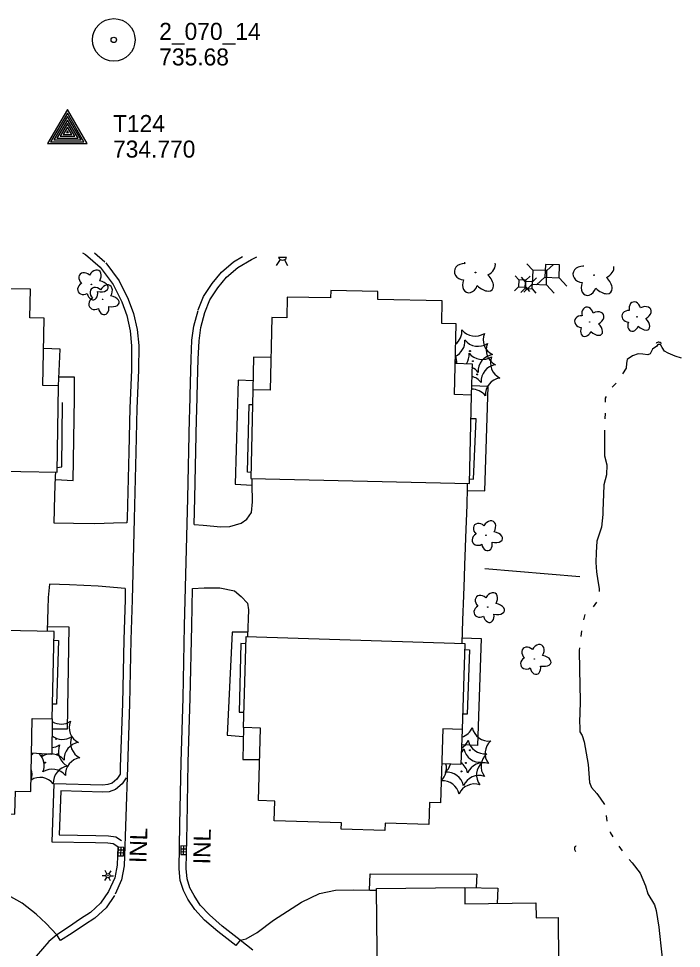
# Model space of a CAD drawing. Extents: x 588843 to 2552415, y 180129 to 269402.
# Drawn here: x 607432.1 to 607665.4, y 183979.3 to 184306.7 of the extents above; entities that cross this region are included whole.
import ezdxf

# ---------------------------------------------------------------- set-up
doc = ezdxf.new("R2010")
doc.units = 0
for name, color, linetype in [('E_BLD', 7, 'Continuous'), ('E_BLD_HvyDash', 7, 'Continuous'), ('E_DRN', 7, 'Continuous'), ('E_DRN_RipRap', 7, 'Continuous'), ('E_DRN_Text', 7, 'Continuous'), ('E_DTM_SpotElev', 7, 'Continuous'), ('E_DWY', 7, 'Continuous'), ('E_LAND_Vegetation', 7, 'Continuous'), ('E_LTG', 7, 'Continuous'), ('E_MAP_ContoursInter', 7, 'Continuous'), ('E_MAP_SpotElev', 7, 'Continuous'), ('E_PATH_Sidewalk', 7, 'Continuous'), ('E_RDWY', 7, 'Continuous'), ('E_RDWY_C_and_G', 7, 'Continuous'), ('E_UTL_AG_Bold', 7, 'Continuous'), ('E_WTR_P', 7, 'Continuous'), ('P_MARK', 7, 'Continuous')]:
    doc.layers.add(name, color=color, linetype=linetype)

# ---------------------------------------------------------------- blocks, each defined once
blk = doc.blocks.new('TP')
at = {"layer": 'P_MARK'}
for points in [[(22.7, -13.3), (0, 26), (-23.2, -13.3)], [(19, -11.2), (0, 21.8), (-19.5, -11.2)], [(15.8, -9.1), (0, 18.1), (-15.8, -9.1)], [(12.2, -7), (0, 13.9), (-12.2, -7)], [(8.6, -4.9), (0, 9.7), (-8.5, -4.9)], [(4.9, -2.8), (0, 5.6), (-4.9, -2.8)], [(1.2, -0.7), (0, 1.4), (-1.2, -0.7)]]:
    blk.add_lwpolyline(points, close=True, dxfattribs=at)
blk = doc.blocks.new('PP')
at = {"layer": 'E_MAP_SpotElev'}
for radius in [24.6, 3.15]:
    blk.add_circle((0, 0), radius, dxfattribs=at)
blk = doc.blocks.new('INLO_2')
at = {"layer": 'E_DRN'}
for p, q in [((6.6, -13.1), (6.6, 0)), ((13.1, -13.1), (13.1, 0)), ((19.7, -6.6), (0, -6.6))]:
    blk.add_line(p, q, dxfattribs=at)
blk.add_lwpolyline([(0, -13.1), (19.7, -13.1), (19.7, 0), (0, 0)], close=True, dxfattribs=at)
blk = doc.blocks.new('INLT_96')
at = {"layer": 'E_DRN_Text'}
blk.add_text('INL', height=39.37, dxfattribs=at).set_placement((-36.2, -19.7))
blk = doc.blocks.new('INLT_97')
at = {"layer": 'E_DRN_Text'}
blk.add_text('INL', height=39.37, dxfattribs=at).set_placement((-36.2, -19.7))
blk = doc.blocks.new('LPOL_3')
at = {"layer": 'E_LTG'}
for p, q in [((-13.1, 0), (-4.9, 0)), ((-2.5, 4.3), (-6.6, 11.4)), ((2.5, 4.3), (6.6, 11.4)), ((4.9, 0), (13.1, 0)), ((-6.6, -11.4), (-2.5, -4.3)), ((6.6, -11.4), (2.5, -4.3))]:
    blk.add_line(p, q, dxfattribs=at)
for radius in [4.92, 4.92, 4.92, 0.41]:
    blk.add_circle((0, 0), radius, dxfattribs=at)
blk = doc.blocks.new('PED_2')
at = {"layer": 'E_UTL_AG_Bold'}
for p, q in [((-8.2, 8.2), (-17.5, 17.5)), ((8.2, 8.2), (17.5, 17.5)), ((-8.2, -8.2), (-17.5, -17.5)), ((8.2, -8.2), (17.5, -17.5))]:
    blk.add_line(p, q, dxfattribs=at)
blk.add_lwpolyline([(-8.2, -8.2), (8.2, -8.2), (8.2, 8.2), (-8.2, 8.2)], close=True, dxfattribs=at)
blk = doc.blocks.new('DTRE_3')
at = {"layer": 'E_LAND_Vegetation'}
blk.add_circle((-0.6, 0), 0.601, dxfattribs=at)
for centre, major_axis, ratio in [((-6.1, 17.5), (4.5, -16.3), 0.782863), ((13.3, 9), (-17.3, -9.6), 0.691916), ((-19.3, 0.5), (16.2, -0.4), 0.832022), ((-8.2, -17.2), (5.9, 15.9), 0.716896), ((11.6, -12.2), (-16.4, 15), 0.560249)]:
    blk.add_ellipse(centre, major_axis=major_axis, ratio=ratio, start_param=1.570796, end_param=4.712389, dxfattribs=at)
blk = doc.blocks.new('CULV2_3')
at = {"layer": 'E_DRN'}
blk.add_arc((65, 48), 80.7, 216.8699, 323.1301, dxfattribs=at)

msp = doc.modelspace()

# ---------------------------------------------------------------- linework, layer by layer
at = {"layer": 'E_BLD'}
for points in [[(607368.79, 184148.39), (607445.62, 184146.9), (607446.2, 184177.34), (607440.63, 184177.45), (607441.09, 184201.21), (607436.07, 184201.3), (607436.26, 184211.36), (607421.01, 184211.66), (607421.04, 184213.03), (607397.2, 184213.49), (607397.17, 184212.21), (607381.71, 184212.5), (607381.56, 184204.86), (607376.44, 184204.96), (607375.95, 184179.96), (607369.35, 184180.08), (607368.73, 184148.04), (607368.78, 184148.03)], [(607513.85, 184144.68), (607590.76, 184142.96), (607591.46, 184174.11), (607585.53, 184174.25), (607586.09, 184199.21), (607581.05, 184199.32), (607581.22, 184207.24), (607558.51, 184207.75), (607558.57, 184210.52), (607541.95, 184210.89), (607541.89, 184208.28), (607526.67, 184208.62), (607526.51, 184201.29), (607521.21, 184201.41), (607520.64, 184175.82), (607514.55, 184175.96)], [(607367.24, 184092.34), (607366.63, 184061.7), (607373.36, 184061.56), (607372.85, 184036.23), (607376.9, 184036.15), (607376.74, 184028.07), (607400.15, 184027.61), (607400.1, 184025.33), (607415.84, 184025.02), (607415.88, 184026.78), (607430.82, 184026.48), (607430.98, 184034.59), (607436.4, 184034.48), (607436.91, 184060.21), (607443.97, 184060.07), (607444.58, 184090.8)], [(607512.23, 184089.08), (607589.21, 184086.67), (607588.26, 184056.31), (607581.45, 184056.53), (607580.64, 184030.5), (607576.78, 184030.62), (607576.54, 184022.91), (607561.12, 184023.39), (607561.04, 184020.73), (607545.65, 184021.21), (607545.72, 184023.44), (607522.03, 184024.18), (607522.25, 184031.16), (607516.5, 184031.33), (607517.3, 184056.83), (607511.23, 184057.02)], [(607558.95, 183923.04), (607558.13, 184000.34), (607589.14, 184000.67), (607589.2, 183995.01), (607614.21, 183995.27), (607614.27, 183990.06), (607621.97, 183990.14), (607622.13, 183974.5), (607624.65, 183974.52), (607624.82, 183958.61), (607622.5, 183958.59), (607622.75, 183935.25), (607614.89, 183935.17), (607614.95, 183929.84), (607589.58, 183929.57), (607589.65, 183923.37)]]:
    msp.add_lwpolyline(points, close=True, dxfattribs=at)
at = {"layer": 'E_BLD_HvyDash'}
for points in [[(607446.2, 184177.34), (607446.69, 184190.25), (607440.88, 184190.47)], [(607520.89, 184187.28), (607514.82, 184187.5), (607514.55, 184175.96)], [(607585.78, 184185.3), (607591.71, 184185.09), (607591.41, 184174.12)], [(607443.97, 184060.07), (607443.8, 184047.57), (607436.66, 184048.01)], [(607511.23, 184057.05), (607511.05, 184045.78), (607516.96, 184045.76)], [(607588.26, 184056.31), (607587.76, 184043.97), (607581.06, 184044.21)], [(607589.14, 184000.67), (607600.79, 184000.45), (607600.6, 183995.13)]]:
    msp.add_lwpolyline(points, dxfattribs=at)
at = {"layer": 'E_DRN_RipRap'}
msp.add_lwpolyline([(607629.68, 184110.09), (607596.18, 184112.88)], dxfattribs=at)
at = {"layer": 'E_DWY'}
for points in [[(607470.24, 184129.16), (607465.5, 184128.94), (607458.95, 184128.8), (607451.45, 184128.89), (607444.62, 184128.96), (607444.89, 184138.7), (607445.15, 184145.42), (607445.21, 184146.91)], [(607493.93, 184128.57), (607497.02, 184128.27), (607503.27, 184127.75), (607506.51, 184127.83), (607510.48, 184128.96), (607512.49, 184130.35), (607514.04, 184132.75), (607514.38, 184136.56), (607514.31, 184142.74), (607514.33, 184144.67)], [(607590.02, 184142.98), (607589.96, 184141.36), (607589.84, 184135.48), (607589.42, 184123.83), (607589.18, 184117.17), (607589.08, 184114.43), (607588.91, 184109.83), (607588.68, 184103.56), (607588.36, 184094.85), (607588.07, 184086.71)], [(607469.67, 184105.96), (607460.16, 184106.81), (607450.04, 184107.29), (607443.02, 184107.46), (607442.55, 184102.8), (607442.4, 184098.8), (607442.1, 184091.11)], [(607493.36, 184105.94), (607497.39, 184106.19), (607502.98, 184106.19), (607508.04, 184105.22), (607510.42, 184103.17), (607512.69, 184100.83), (607512.99, 184098.47), (607512.65, 184089.07)], [(607467.83, 184040.66), (607466.7, 184038.85), (607464.98, 184037.45), (607463.5, 184036.92), (607461.74, 184036.79), (607444.49, 184037.26), (607443.81, 184016.79), (607459.21, 184016.5), (607463.5, 184016.43), (607465.44, 184016.16), (607467, 184015.13)], [(607469.95, 184039.33), (607468.6, 184037.17), (607466.23, 184035.24), (607464.02, 184034.45), (607461.8, 184034.29), (607446.91, 184034.69), (607446.39, 184019.25), (607459.25, 184019), (607463.69, 184018.93), (607466.35, 184018.56), (607468.38, 184017.22)], [(607445.54, 183984.1), (607441.78, 183988), (607438.3, 183991.36), (607433.37, 183995.25), (607428.5, 183997.88), (607421.64, 183999.8), (607415.05, 184000.83), (607407.43, 184002.09)], [(607510.14, 183982.22), (607512.21, 183982.6), (607516.12, 183984.91), (607521.77, 183989.21), (607531.7, 183995.52), (607537.99, 183998.62), (607543.63, 183999.79), (607549.9, 183999.86), (607555.78, 183999.74), (607558.14, 183999.72)]]:
    msp.add_lwpolyline(points, dxfattribs=at)
at = {"layer": 'E_LAND_Vegetation'}
for centre, radius in [((607592.91, 184217.24), 0.128), ((607634.65, 184216.31), 0.128), ((607590.99, 184189.6), 0.167), ((607592.04, 184186.04), 0.167), ((607593.54, 184181.37), 0.167), ((607445.28, 184053.01), 0.167), ((607590.97, 184049.04), 0.167), ((607441.46, 184044.71), 0.167), ((607445.75, 184047.62), 0.167), ((607589.55, 184044.55), 0.167), ((607587.97, 184041.57), 0.167)]:
    msp.add_circle(centre, radius, dxfattribs=at)
for centre, radius, start, end in [((607582.28, 184196.66), 5.9, 308.2107, 3.7861), ((607592.77, 184200.74), 5.9, 218.0258, 303.7907), ((607601.53, 184193.63), 5.9, 158.0258, 243.7907), ((607583.32, 184193.1), 5.9, 295.1471, 3.7861), ((607593.82, 184197.17), 5.9, 218.0258, 303.7907), ((607602.57, 184190.06), 5.9, 158.0258, 243.7907), ((607584.82, 184188.43), 5.9, 326.3164, 3.7861), ((607595.32, 184192.51), 5.9, 218.0258, 303.7907), ((607581.51, 184182.01), 5.9, 33.5611, 43.4048), ((607580.46, 184185.58), 5.9, 357.0446, 24.3104), ((607599.75, 184182.49), 5.91, 98.0656, 183.7417), ((607604.07, 184185.4), 5.9, 158.0258, 243.7907), ((607589.21, 184178.47), 5.9, 38.0258, 65.3393), ((607600.8, 184178.92), 5.91, 98.0656, 183.7417), ((607590.26, 184174.9), 5.9, 38.0258, 76.9891), ((607602.29, 184174.26), 5.91, 98.0656, 183.7417), ((607591.76, 184170.24), 5.9, 38.0258, 92.8365), ((607447.06, 184064.14), 5.9, 238.282, 303.7907), ((607455.81, 184057.03), 5.9, 158.0258, 243.7907), ((607586.36, 184059.32), 5.9, 287.6974, 337.0048), ((607597.58, 184058.17), 5.9, 191.2399, 277.0048), ((607447.53, 184058.75), 5.9, 231.8229, 303.7907), ((607454.03, 184045.89), 5.91, 98.0656, 183.7417), ((607456.29, 184051.64), 5.9, 158.0258, 243.7907), ((607584.94, 184054.84), 5.9, 301.2024, 337.0048), ((607596.16, 184053.68), 5.9, 191.2399, 277.0048), ((607602.2, 184047.88), 5.91, 131.2797, 216.9558), ((607443.24, 184055.84), 5.9, 275.7301, 303.7907), ((607452, 184048.73), 5.9, 158.0258, 243.7907), ((607583.36, 184051.86), 5.9, 320.7289, 337.0048), ((607594.58, 184050.7), 5.9, 191.2399, 277.0048), ((607432.75, 184051.77), 5.9, 311.4329, 320.024), ((607435.22, 184043.6), 5.9, 338.0258, 46.1122), ((607443.5, 184041.87), 5.9, 38.0258, 123.7907), ((607434.74, 184048.98), 5.9, 338.0258, 348.1936), ((607454.51, 184040.5), 5.91, 98.0656, 183.7417), ((607599.2, 184040.41), 5.91, 131.2797, 216.9558), ((607600.77, 184043.39), 5.91, 131.2797, 216.9558), ((607430.93, 184040.68), 5.9, 340.1582, 17.5704), ((607443.97, 184036.49), 5.9, 38.0258, 123.7907), ((607450.22, 184037.59), 5.91, 98.0656, 183.7417), ((607576.81, 184042.7), 5.9, 313.6638, 14.3418), ((607578.39, 184045.68), 5.9, 311.2353, 344.5073), ((607584.36, 184039.9), 5.9, 11.2399, 54.5158), ((607595.58, 184038.74), 5.9, 71.2399, 157.0048), ((607439.68, 184033.57), 5.9, 38.0258, 122.909), ((607581.36, 184032.43), 5.9, 11.2399, 94.6827), ((607582.94, 184035.41), 5.9, 11.2399, 97.0048), ((607594.16, 184034.26), 5.9, 71.2399, 157.0048), ((607592.58, 184031.28), 5.9, 71.2399, 157.0048)]:
    msp.add_arc(centre, radius, start, end, dxfattribs=at)
for centre, major_axis, ratio, start_param, end_param in [((607588.94, 184217.5), (3.45, -0.22), 0.832022, 1.570796, 4.712389), ((607591.88, 184221), (0.82, -3.52), 0.782863, 4.575589, 4.712389), ((607595.95, 184219.04), (-3.77, -1.91), 0.691916, 1.570796, 3.001552), ((607630.68, 184216.57), (3.45, -0.22), 0.832022, 1.570796, 4.712389), ((607633.61, 184220.07), (0.82, -3.52), 0.782863, 4.624152, 4.712389), ((607637.69, 184218.11), (-3.77, -1.91), 0.691916, 1.570796, 2.894862), ((607595.42, 184214.55), (-3.38, 3.34), 0.560249, 1.570796, 4.712389), ((607637.16, 184213.62), (-3.38, 3.34), 0.560249, 1.570796, 4.712389), ((607591.16, 184213.63), (1.39, 3.35), 0.716896, 1.570796, 4.712389), ((607632.9, 184212.7), (1.39, 3.35), 0.716896, 1.570796, 4.712389)]:
    msp.add_ellipse(centre, major_axis=major_axis, ratio=ratio, start_param=start_param, end_param=end_param, dxfattribs=at)
at = {"layer": 'E_LTG'}
for p, q in [((607522.91, 184219.72), (607524.24, 184221.84)), ((607526.9, 184219.57), (607525.74, 184221.78))]:
    msp.add_line(p, q, dxfattribs=at)
msp.add_lwpolyline([(607526.41, 184222.5), (607523.64, 184222.58)], dxfattribs=at)
msp.add_arc((607525.04, 184223.11), 1.5, 200.7497, 336.2248, dxfattribs=at)
at = {"layer": 'E_PATH_Sidewalk'}
for points in [[(607451.75, 184172.97), (607451.8, 184180.38), (607446.32, 184180.37)], [(607514.62, 184179.07), (607509.43, 184179.36), (607508.39, 184142.72), (607514.31, 184142.42)], [(607589.94, 184140.48), (607596.26, 184140.35), (607597.39, 184177.07), (607591.5, 184177.38)], [(607445.11, 184144.37), (607451.34, 184144.03), (607451.75, 184172.97)], [(607445.65, 184148.65), (607447.35, 184148.86), (607447.51, 184171.44)], [(607513.9, 184146.87), (607512.66, 184146.92), (607513.23, 184170.82), (607514.44, 184170.81)], [(607590.8, 184144.56), (607592.19, 184144.45), (607593.16, 184165.69), (607591.27, 184165.72)], [(607442.16, 184092.64), (607449.84, 184092.44), (607449.15, 184056.47), (607443.92, 184056.5)], [(607512.71, 184090.57), (607507.28, 184090.67), (607505.56, 184054.36), (607511.18, 184053.89)], [(607444.52, 184087.76), (607446.2, 184087.72), (607445.44, 184065.31), (607444.07, 184065.3)], [(607588.14, 184088.6), (607594.95, 184088.35), (607593.68, 184050.75), (607588.05, 184050.96)], [(607512.15, 184086.56), (607510.33, 184086.62), (607509.75, 184062.42), (607511.4, 184062.44)], [(607589.15, 184084.49), (607590.81, 184084.39), (607589.99, 184061.77), (607588.44, 184061.79)], [(607555.62, 183999.74), (607555.82, 184005.54), (607593.38, 184005.45), (607593.21, 184000.59)]]:
    msp.add_lwpolyline(points, dxfattribs=at)
at = {"layer": 'E_RDWY'}
for points in [[(607445.59, 183984.02), (607442.74, 183981.68), (607438.25, 183976.48)], [(607514.52, 183978.65), (607510.08, 183982.14)]]:
    msp.add_lwpolyline(points, dxfattribs=at)
at = {"layer": 'E_RDWY_C_and_G'}
for points in [[(607454.58, 184224.23), (607455.67, 184223.55), (607460.78, 184219.1)], [(607458.8, 184224.14), (607462.42, 184220.99)], [(607495.36, 184204.15), (607497.23, 184208.79), (607500.2, 184213.37), (607503.52, 184217.39), (607507.77, 184221.03), (607510.96, 184222.91)], [(607497.67, 184203.22), (607499.46, 184207.64), (607502.22, 184211.88), (607505.31, 184215.63), (607509.23, 184218.99), (607514.05, 184221.83), (607516.01, 184222.78)], [(607460.78, 184219.1), (607465.37, 184213), (607468.42, 184206.9), (607470.17, 184202.13), (607471.32, 184196.74), (607471.88, 184191.38), (607471.82, 184182.95), (607471.27, 184169.51)], [(607462.78, 184220.61), (607467.5, 184214.32), (607470.72, 184207.89), (607472.58, 184202.83), (607473.79, 184197.14), (607474.39, 184191.5), (607474.32, 184182.89), (607473.77, 184169.41)], [(607492.35, 184168.81), (607492.61, 184178.52), (607492.86, 184186.81), (607493.11, 184193.39), (607493.75, 184198.36), (607495.26, 184203.88)], [(607494.85, 184168.75), (607495.11, 184178.45), (607495.36, 184186.73), (607495.61, 184193.18), (607496.21, 184197.86), (607497.67, 184203.22)], [(607471.27, 184169.51), (607470.88, 184154.12), (607470.28, 184130.63), (607470.24, 184129.16)], [(607473.77, 184169.45), (607473.38, 184154.05), (607472.77, 184130.57), (607472.08, 184102), (607471.63, 184087.86)], [(607488.9, 184022.88), (607489.28, 184044.84), (607490.05, 184067.54), (607490.53, 184092.88), (607491.66, 184137.81), (607492.23, 184165.7), (607492.35, 184168.84)], [(607493.93, 184128.57), (607494.16, 184137.75), (607494.73, 184165.63), (607494.85, 184168.75)], [(607469.67, 184105.96), (607469.58, 184102.07), (607469.13, 184087.94)], [(607491.4, 184022.84), (607491.78, 184044.78), (607492.55, 184067.48), (607493.03, 184092.82), (607493.36, 184105.94)], [(607471.63, 184087.89), (607471.17, 184065.44), (607470.41, 184043.11), (607469.28, 184008.33), (607468.34, 184003.4), (607466.09, 183998.34)], [(607469.13, 184087.94), (607468.67, 184065.51), (607467.91, 184043.19), (607467.83, 184040.66)], [(607510.14, 183982.22), (607508.61, 183980.25), (607502.21, 183985.21), (607497.52, 183989.22), (607494.09, 183992.92), (607491.7, 183996.6), (607490.09, 183999.69), (607488.99, 184003.22), (607488.6, 184007.34), (607488.9, 184022.88)], [(607510.14, 183982.22), (607503.79, 183987.15), (607499.26, 183991.03), (607496.07, 183994.47), (607493.86, 183997.87), (607492.41, 184000.65), (607491.45, 184003.71), (607491.11, 184007.43), (607491.4, 184022.84)], [(607467, 184015.13), (607466.79, 184008.61), (607465.94, 184004.15), (607463.8, 183999.36)], [(607463.8, 183999.36), (607460.98, 183995.22), (607457.44, 183991.94), (607453.94, 183989.63), (607449.64, 183986.77), (607445.54, 183984.1)], [(607465.87, 183997.95), (607462.89, 183993.58), (607458.99, 183989.97), (607455.32, 183987.55), (607451.01, 183984.69), (607446.9, 183982.01), (607445.54, 183984.1)]]:
    msp.add_lwpolyline(points, dxfattribs=at)
at = {"layer": 'E_UTL_AG_Bold'}
for p, q in [((607613.06, 184218.1), (607611.05, 184220.27)), ((607618.06, 184217.91), (607620.34, 184220.02)), ((607617.37, 184215.59), (607614.44, 184212.87)), ((607622.37, 184215.4), (607625.09, 184212.46)), ((607612.87, 184213.1), (607609.93, 184210.38)), ((607617.86, 184212.91), (607620.58, 184209.98))]:
    msp.add_line(p, q, dxfattribs=at)
for points in [[(607622.37, 184215.4), (607622.54, 184219.97), (607617.54, 184220.1), (607617.37, 184215.59)], [(607612.87, 184213.1), (607617.86, 184212.91), (607618.06, 184217.91), (607613.06, 184218.1)]]:
    msp.add_lwpolyline(points, close=True, dxfattribs=at)
at = {"layer": 'E_WTR_P'}
for points in [[(607665.4, 184187.05), (607663.17, 184187.84), (607660.74, 184188.91), (607659.42, 184189.6), (607658.62, 184190.83), (607658.02, 184191.91), (607657.6, 184191.92), (607657.11, 184191.94), (607656.8, 184191.32), (607655.28, 184190.24), (607654.37, 184188.58), (607653.58, 184188.26), (607651.83, 184188.53), (607650.21, 184188.66), (607648.21, 184187.96), (607646.32, 184186.68), (607646.13, 184185.35), (607645.93, 184183.59), (607644.62, 184181.61)], [(607642.44, 184178.31), (607641.07, 184176.88)], [(607638.96, 184173.55), (607638.62, 184172.99), (607638.58, 184171.66)], [(607638.51, 184167.7), (607638.5, 184165.72)], [(607638.36, 184161.76), (607638.3, 184160.22), (607638.38, 184152.66), (607639.18, 184149.53), (607639.06, 184146), (607638.15, 184142.5), (607637.96, 184139.05), (607637.86, 184136.44), (607637.75, 184133.26)], [(607637.75, 184133.26), (607637.7, 184132.07), (607637.26, 184127.64), (607635.66, 184122.61), (607635.45, 184118.67), (607635.32, 184115.14), (607635.55, 184111.82), (607636, 184108.69), (607636.4, 184106), (607636.42, 184104.89)], [(607635.48, 184101.13), (607634.33, 184099.52)], [(607631.46, 184096.85), (607631.08, 184095.46), (607630.98, 184094.93)], [(607630.27, 184091.03), (607630.02, 184089.07)], [(607629.52, 184085.13), (607629.39, 184084.15), (607629.58, 184077.51), (607629.81, 184066.42), (607629.64, 184061.91), (607629.55, 184059.44), (607629.67, 184056.82), (607629.68, 184056.43)], [(607629.68, 184056.43), (607629.69, 184055.48), (607630.49, 184054.18), (607631.19, 184051.97), (607632.59, 184044.01), (607633, 184037.64), (607633.71, 184035.92), (607635.68, 184033.8), (607636.82, 184032.21), (607638.37, 184029.94)], [(607638.92, 184026.04), (607639.13, 184024.07)], [(607640.27, 184020.29), (607640.34, 184020.08), (607641.27, 184018.59)], [(607643.43, 184015.26), (607644.56, 184013.64)], [(607647.03, 184010.55), (607648.06, 184009.35), (607650.83, 184005.79), (607652.71, 184001.27), (607653.53, 183998.49), (607655.93, 183994.66), (607656.49, 183992.66), (607657.41, 183986.7), (607657.65, 183984.5)], [(607657.65, 183984.5), (607658.84, 183973.66), (607660.9, 183958.47), (607660.93, 183955.99)]]:
    msp.add_lwpolyline(points, dxfattribs=at)

# ---------------------------------------------------------------- block references
at = {"layer": 'E_DRN'}
for name, p, xscale, yscale, rotation in [('CULV2_3', (607658.45, 184192.18), 0.015175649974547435, 0.015175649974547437, 177.91723784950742), ('INLO_2', (607491.21, 184015.29), 0.1524003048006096, 0.15240030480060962, -91.09784142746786), ('CULV2_3', (607628.29, 184015.4), 0.015175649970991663, 0.015175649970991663, -92.08276216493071), ('INLO_2', (607467, 184011.91), 0.15240030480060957, 0.1524003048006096, 88.1357479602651)]:
    msp.add_blockref(name, p, dxfattribs=dict(at, xscale=xscale, yscale=yscale, rotation=rotation))
at = {"layer": 'E_DRN_Text', "xscale": 0.15240030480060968, "yscale": 0.15240030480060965}
for name, p, rotation in [('INLT_96', (607474.25, 184014.85), 88.1357479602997), ('INLT_97', (607496.65, 184014.41), 88.90215857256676)]:
    msp.add_blockref(name, p, dxfattribs=dict(at, rotation=rotation))
at = {"layer": 'E_LAND_Vegetation'}
for p, xscale, yscale, rotation in [((607457.81, 184213.1), 0.1524003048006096, 0.15240030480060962, 31.028579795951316), ((607461.73, 184207.86), 0.1524003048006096, 0.15240030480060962, 31.028579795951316), ((607633.21, 184199.8), 0.15240030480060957, 0.15240030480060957, -2.1855189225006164), ((607649.85, 184201.65), 0.15240030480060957, 0.15240030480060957, -2.1855189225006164), ((607596.67, 184124.8), 0.1524003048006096, 0.15240030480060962, 31.028579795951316), ((607597.32, 184099.48), 0.1524003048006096, 0.15240030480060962, 31.028579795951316), ((607613.72, 184081.24), 0.1524003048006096, 0.15240030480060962, 31.028579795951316)]:
    msp.add_blockref('DTRE_3', p, dxfattribs=dict(at, xscale=xscale, yscale=yscale, rotation=rotation))
at = {"layer": 'E_LTG', "xscale": 0.15240030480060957, "yscale": 0.15240030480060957, "rotation": -2.1855189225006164}
msp.add_blockref('LPOL_3', (607463.56, 184004.88), dxfattribs=at)
at = {"layer": 'E_MAP_ContoursInter', "xscale": 0.3048006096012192, "yscale": 0.3048006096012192}
msp.add_blockref('TP', (607449.33, 184266.71), dxfattribs=at)
msp.add_blockref('TP', (607449.33, 184266.71), dxfattribs=at)
at = {"layer": 'E_MAP_SpotElev', "xscale": 0.3048006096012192, "yscale": 0.3048006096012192}
msp.add_blockref('PP', (607465.6, 184299.16), dxfattribs=at)
msp.add_blockref('PP', (607465.6, 184299.16), dxfattribs=at)
at = {"layer": 'E_UTL_AG_Bold', "xscale": 0.15240030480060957, "yscale": 0.15240030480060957, "rotation": -2.1855189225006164}
for p in [(607609.4, 184213.37), (607611.64, 184212.8)]:
    msp.add_blockref('PED_2', p, dxfattribs=at)

# ---------------------------------------------------------------- texts
at = {"layer": 'E_DTM_SpotElev'}
for s, p in [('2_070_14', (607481.6, 184299.16)), ('2_070_14', (607481.6, 184299.16)), ('735.68', (607481.6, 184290.16)), ('735.68', (607481.6, 184290.16))]:
    msp.add_text(s, height=6, dxfattribs=at).set_placement(p)
at = {"layer": 'E_MAP_ContoursInter'}
for s, p in [('T124', (607465.33, 184266.71)), ('T124', (607465.33, 184266.71)), ('734.770', (607465.33, 184257.71)), ('734.770', (607465.33, 184257.71))]:
    msp.add_text(s, height=6, dxfattribs=at).set_placement(p)

doc.saveas('drawing.dxf')
